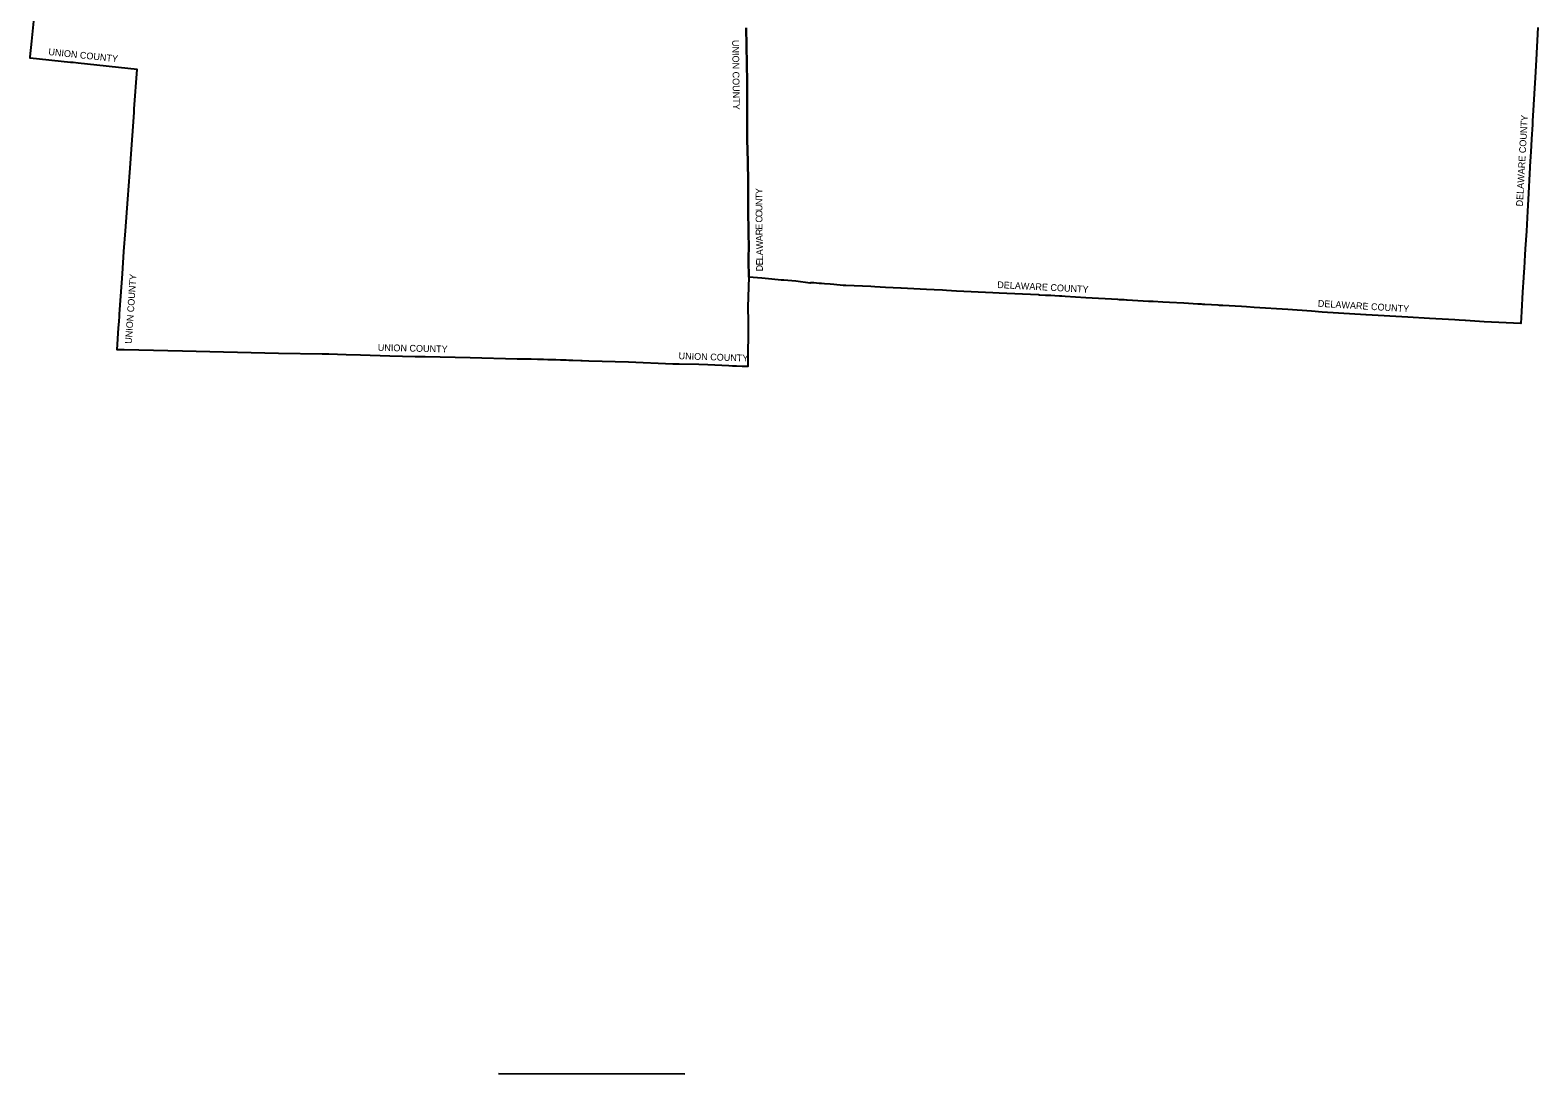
# Model space of a CAD drawing. Extents: x 1584893 to 1934202, y 663575 to 1091909.
# Drawn here: x 1674899 to 1897815, y 663575 to 817815 of the extents above; entities that cross this region are included whole.
import ezdxf

# ---------------------------------------------------------------- set-up
doc = ezdxf.new("R2010")
doc.units = 0
for name, color, linetype in [('GM_X_Adjacent_County', 7, 'Continuous'), ('GM_X_Adjacent_County_Text', 7, 'Continuous'), ('RW_X_Esmt_CH', 7, 'Continuous')]:
    doc.layers.add(name, color=color, linetype=linetype)

msp = doc.modelspace()

# ---------------------------------------------------------------- linework, layer by layer
at = {"layer": 'GM_X_Adjacent_County'}
for points in [[(1780755, 818148), (1780889, 810163), (1780895, 808002), (1780927, 801312), (1780979, 800357), (1781040, 795733), (1781062, 793102), (1781083, 789921), (1781088, 789265), (1781086, 787507), (1781084, 787075), (1781136, 786470), (1781151, 786236), (1781162, 786094), (1781118, 783904), (1781117, 783845), (1781117, 783799), (1781136, 781321), (1781034, 776910), (1781038, 774723), (1781021, 768152), (1781021, 768101), (1780182, 768130), (1779340, 768157), (1778733, 768178), (1778179, 768197), (1775112, 768352), (1773771, 768383), (1770854, 768445), (1769914, 768473), (1763343, 768740), (1757498, 768922), (1756522, 768952), (1756324, 768958), (1755133, 768994), (1754532, 769012), (1754174, 769024), (1753825, 769034), (1753509, 769044), (1753314, 769050), (1752609, 769080), (1752470, 769078), (1751954, 769119), (1751445, 769108), (1750802, 769126), (1750771, 769127), (1750298, 769142), (1749911, 769154), (1748977, 769182), (1748633, 769193), (1746906, 769210), (1739974, 769370), (1733297, 769524), (1731814, 769558), (1728095, 769617), (1723752, 769769), (1721603, 769842), (1719047, 769928), (1719010, 769929), (1718897, 769931), (1718838, 769932), (1718098, 769944), (1711635, 770051), (1697436, 770362), (1690970, 770502), (1688794, 770548), (1687754, 770588), (1687972, 773803), (1688036, 774749), (1688090, 775547), (1688110, 775836), (1688158, 776519), (1688534, 781789), (1688769, 785094), (1688986, 788144), (1689326, 792827), (1689614, 796784), (1690016, 802272), (1690262, 805669), (1690301, 806205), (1690722, 812023), (1682012, 812933), (1681252, 813012), (1680866, 813052), (1674899, 813685), (1674917, 813860), (1675148, 816210), (1675883, 823613)], [(1897815, 818218), (1897557, 813421), (1897406, 810815), (1897032, 804371), (1897004, 803896), (1896867, 801714), (1896762, 799856), (1896723, 799168), (1896641, 797645), (1896629, 797539), (1896376, 792790), (1896278, 791042), (1896113, 788102), (1895956, 785523), (1895947, 785445), (1895896, 784633), (1895772, 782650), (1895741, 782103), (1895686, 781278), (1895557, 779101), (1895391, 776219), (1895282, 774451), (1889887, 774731), (1887135, 774898), (1887084, 774902), (1886187, 774949), (1885545, 774992), (1881788, 775208), (1878568, 775400), (1872453, 775754), (1872401, 775756), (1868321, 776001), (1865938, 776163), (1864331, 776270), (1860837, 776510), (1855849, 776844), (1854746, 776908), (1853977, 776957), (1851228, 777114), (1851193, 777116), (1850903, 777132), (1850744, 777141), (1850569, 777151), (1848580, 777271), (1848276, 777289), (1848085, 777300), (1847560, 777333), (1845449, 777453), (1843361, 777564), (1842358, 777614), (1840924, 777694), (1840611, 777712), (1840257, 777736), (1837085, 777931), (1837011, 777935), (1836973, 777937), (1836651, 777955), (1835956, 777979), (1835717, 778005), (1830981, 778275), (1827947, 778461), (1827440, 778500), (1827092, 778520), (1826422, 778555), (1825825, 778586), (1825736, 778586), (1825506, 778597), (1825481, 778599), (1825025, 778622), (1824141, 778666), (1823966, 778677), (1823936, 778682), (1818187, 778957), (1818151, 778958), (1817250, 778977), (1817214, 778979), (1811853, 779256), (1810377, 779331), (1809792, 779366), (1808550, 779443), (1807438, 779491), (1803704, 779701), (1803634, 779704), (1801375, 779790), (1799802, 779890), (1799218, 779920), (1797967, 779971), (1795507, 780094), (1795095, 780091), (1793746, 780223), (1793171, 780273), (1792339, 780337), (1791923, 780367), (1791556, 780394), (1790776, 780453), (1790491, 780471), (1790410, 780483), (1790317, 780468), (1790229, 780426), (1788100, 780727), (1786346, 780876), (1785941, 780892), (1784567, 781031), (1783093, 781151), (1781136, 781321), (1781117, 783799), (1781117, 783845), (1781118, 783904), (1781162, 786094), (1781151, 786236), (1781136, 786470), (1781084, 787075), (1781086, 787507), (1781088, 789265), (1781083, 789921), (1781062, 793102), (1781040, 795733), (1780979, 800357), (1780927, 801312), (1780895, 808002), (1780889, 810163), (1780755, 818148)]]:
    msp.add_lwpolyline(points, dxfattribs=at)
at = {"layer": 'RW_X_Esmt_CH'}
msp.add_line((1744131, 663603), (1771701, 663575), dxfattribs=at)

# ---------------------------------------------------------------- texts
at = {"layer": 'GM_X_Adjacent_County_Text'}
for s, rotation, p in [('UNION COUNTY', 270.70064, (1778696, 816367)), ('UNION COUNTY', 354.02909, (1677557, 814147)), ('DELAWARE COUNTY', 86.77457, (1895584, 791745)), ('Y', 90.26533, (1783151, 793588)), ('T', 90.26598, (1783155, 792840)), ('N', 90.26557, (1783159, 791956)), ('U', 90.26557, (1783163, 791071)), ('O', 90.26424, (1783167, 790187)), ('C', 90.27883, (1783171, 789373)), ('E', 90.37801, (1783177, 788322)), ('R', 90.69117, (1783187, 787509)), ('A', 92.36625, (1783224, 786633)), ('W', 91.28498, (1783250, 785460)), ('A', 89.82539, (1783248, 784548)), ('D', 89.53567, (1783229, 782162)), ('E', 89.54328, (1783236, 783047)), ('L', 89.60353, (1783242, 783796)), ('UNION COUNTY', 86.00468, (1689913, 771431)), ('DELAWARE COUNTY', 357.05268, (1817863, 779707)), ('DELAWARE COUNTY', 356.52251, (1865262, 776951)), ('UNION COUNTY', 358.70595, (1726292, 770423)), ('UNION COUNTY', 358.08546, (1770757, 769187))]:
    msp.add_text(s, height=1000, rotation=rotation, dxfattribs=at).set_placement(p)

doc.saveas('drawing.dxf')
